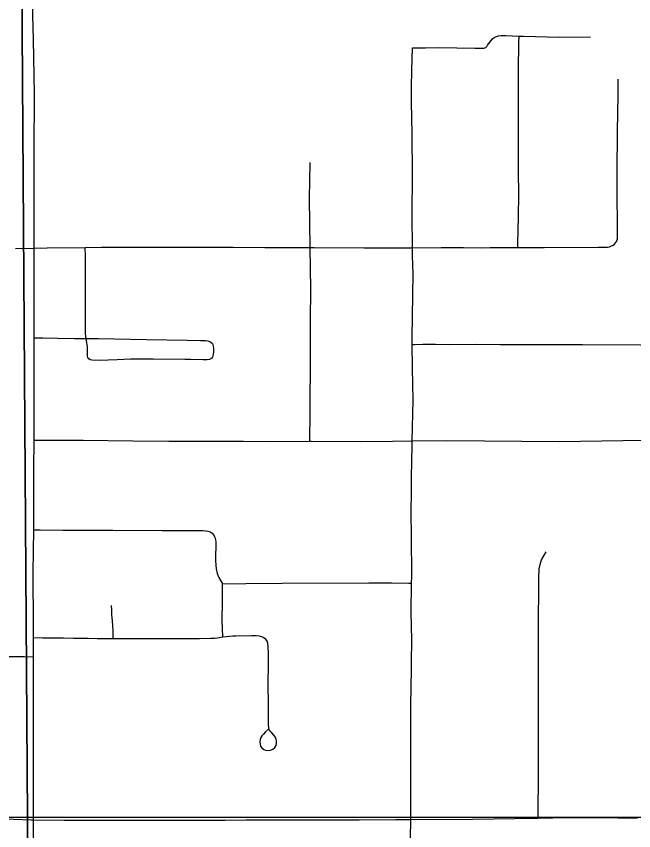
# Model space of a CAD drawing. Extents: x 0 to 34, y 0 to 22.
# Drawn here: x 20.255 to 20.678, y 14.626 to 15.185 of the extents above; entities that cross this region are included whole.
import ezdxf

# ---------------------------------------------------------------- set-up
doc = ezdxf.new("R2010")
doc.units = 0
for name, color, linetype in [('GM_X_City_Street', 7, 'Continuous'), ('GM_X_County_Road', 7, 'Continuous'), ('GM_X_Section', 7, 'Continuous')]:
    doc.layers.add(name, color=color, linetype=linetype)

msp = doc.modelspace()

# ---------------------------------------------------------------- linework, layer by layer
at = {"layer": 'GM_X_City_Street'}
for points in [[(20.5262, 15.16339), (20.53531, 15.16344), (20.54442, 15.1635), (20.56901, 15.16313), (20.57515, 15.16309), (20.57601, 15.16323), (20.57672, 15.16367), (20.57732, 15.16434), (20.57779, 15.16514), (20.58111, 15.16944), (20.58229, 15.17045), (20.58387, 15.17118), (20.58535, 15.17161), (20.58699, 15.17182), (20.59024, 15.17178), (20.59939, 15.17132), (20.60248, 15.17125), (20.627, 15.17073), (20.6485, 15.17096)], [(20.59903, 15.14486), (20.59901, 15.14803), (20.59932, 15.16705), (20.59939, 15.17132)], [(20.52509, 14.6338), (20.52512, 14.6383), (20.52527, 14.64925), (20.52523, 14.66481), (20.5251, 14.69266), (20.52507, 14.69556), (20.52524, 14.71075), (20.52527, 14.71696), (20.52538, 14.71994), (20.52565, 14.74168), (20.52579, 14.75719), (20.52545, 14.77581), (20.5257, 14.7961), (20.52576, 14.80062), (20.52565, 14.82855), (20.52538, 14.84406), (20.52558, 14.85949), (20.52564, 14.86883), (20.52606, 14.89055), (20.52613, 14.89368), (20.52674, 14.92169), (20.52639, 14.94345), (20.52619, 14.95976), (20.52613, 14.96462), (20.52671, 15.00817), (20.52633, 15.02058), (20.52637, 15.02618), (20.52599, 15.04849), (20.52633, 15.07644), (20.52598, 15.1044), (20.52557, 15.12612), (20.52567, 15.1362), (20.52578, 15.14801), (20.5262, 15.16339)], [(20.59856, 15.02631), (20.5986, 15.02933), (20.59894, 15.04746), (20.59914, 15.0629), (20.59913, 15.07844), (20.59899, 15.11588), (20.59903, 15.14486)], [(20.6648, 15.02854), (20.66565, 15.02947), (20.66615, 15.03036), (20.66665, 15.03153), (20.66683, 15.0322), (20.667, 15.03543), (20.66686, 15.04084), (20.66686, 15.04286), (20.66685, 15.04787), (20.66682, 15.0566), (20.6668, 15.06573), (20.66678, 15.07164), (20.66676, 15.07777), (20.66696, 15.10598), (20.66737, 15.13095), (20.66729, 15.14178)], [(20.45581, 14.89349), (20.45578, 14.89869), (20.456, 14.90797), (20.45607, 14.92342), (20.45633, 14.942), (20.4563, 14.97614), (20.45657, 14.99784), (20.45618, 15.02623), (20.45571, 15.0599), (20.45606, 15.08465)], [(20.25389, 15.02555), (20.26681, 15.0259), (20.27566, 15.02615), (20.30182, 15.02637), (20.31298, 15.02647), (20.35031, 15.02648), (20.4032, 15.02654), (20.42492, 15.02642), (20.45618, 15.02623), (20.45896, 15.02623), (20.49316, 15.02617), (20.52424, 15.02617), (20.52637, 15.02618), (20.54598, 15.02622), (20.56139, 15.02623), (20.57358, 15.02621), (20.57959, 15.02631), (20.59502, 15.02629), (20.59856, 15.02631), (20.61673, 15.0264), (20.65382, 15.02663), (20.66008, 15.02663), (20.66136, 15.02688), (20.66246, 15.0272), (20.66388, 15.02787), (20.6648, 15.02854)], [(20.30244, 14.96389), (20.30227, 14.96514), (20.30221, 14.96557), (20.30207, 14.96725), (20.30207, 14.96916), (20.30208, 14.97285), (20.30208, 14.97687), (20.30209, 14.98535), (20.30206, 14.98841), (20.30197, 14.99674), (20.30192, 15.001), (20.30197, 15.00714), (20.30205, 15.0167), (20.30198, 15.01984), (20.30182, 15.02637)], [(20.26681, 14.96433), (20.27278, 14.96426), (20.28268, 14.96414), (20.29444, 14.964), (20.30244, 14.96386), (20.31094, 14.9638), (20.32195, 14.96359), (20.34417, 14.96318), (20.37181, 14.9628), (20.38098, 14.96262), (20.38427, 14.96249), (20.3859, 14.96227), (20.38723, 14.96184), (20.38804, 14.9613), (20.38879, 14.96061), (20.38923, 14.95984), (20.3896, 14.95879), (20.38987, 14.95714), (20.38989, 14.95607), (20.38979, 14.95458), (20.38957, 14.95308), (20.38925, 14.9518), (20.38893, 14.95093), (20.38837, 14.95006), (20.38701, 14.94942), (20.3855, 14.94923), (20.38239, 14.94927), (20.37412, 14.94939), (20.37004, 14.94945), (20.34831, 14.94976), (20.3328, 14.94964), (20.32361, 14.94921), (20.31136, 14.94884), (20.30656, 14.94896), (20.30521, 14.94928), (20.30434, 14.94983), (20.3036, 14.95075), (20.30342, 14.9518), (20.30337, 14.9545), (20.30329, 14.95801), (20.30318, 14.95949), (20.30297, 14.96096), (20.30245, 14.96384)], [(20.52619, 14.95976), (20.52761, 14.95979), (20.53334, 14.95992), (20.53676, 14.95995), (20.54206, 14.95991), (20.5519, 14.95981), (20.5705, 14.95998), (20.58655, 14.95984), (20.63468, 14.95983), (20.64282, 14.95976), (20.68265, 14.95953), (20.69517, 14.95943), (20.72612, 14.95964), (20.74749, 14.9596), (20.76672, 14.95965), (20.76783, 14.95959)], [(20.26675, 14.89404), (20.27153, 14.8941), (20.28205, 14.89423), (20.30041, 14.89409), (20.33447, 14.89369), (20.35924, 14.89342), (20.37763, 14.89351), (20.38949, 14.89341), (20.41042, 14.89341), (20.42898, 14.89312), (20.45581, 14.89349), (20.4569, 14.89351), (20.49093, 14.89325), (20.51258, 14.89349), (20.52613, 14.89368), (20.54976, 14.89401), (20.62726, 14.89315), (20.67063, 14.89385), (20.68495, 14.89404)], [(20.26645, 14.83259), (20.27081, 14.83257), (20.28643, 14.83249), (20.30633, 14.83241), (20.3208, 14.83234), (20.35447, 14.83219), (20.37326, 14.83205), (20.38247, 14.83213), (20.38405, 14.83201), (20.38592, 14.83172), (20.3874, 14.83113), (20.3888, 14.83024), (20.38991, 14.82907), (20.39069, 14.82761), (20.39121, 14.8258), (20.39133, 14.82432), (20.39125, 14.81181), (20.39135, 14.80845), (20.39168, 14.80582), (20.39241, 14.80269), (20.39349, 14.79998), (20.39596, 14.7956)], [(20.61258, 14.63479), (20.61261, 14.63773), (20.61278, 14.66399), (20.6128, 14.76251), (20.61291, 14.79957), (20.61326, 14.80576), (20.6138, 14.80888), (20.61486, 14.81196), (20.61797, 14.81743)], [(20.3961, 14.7592), (20.39579, 14.77043), (20.39601, 14.78349), (20.39596, 14.7956)], [(20.39596, 14.7956), (20.41204, 14.79575), (20.43699, 14.79598), (20.49643, 14.79626), (20.51182, 14.79617), (20.52377, 14.7961), (20.5257, 14.7961)], [(20.32103, 14.75802), (20.32095, 14.76312), (20.3208, 14.76662), (20.32057, 14.77012), (20.32012, 14.77422), (20.31997, 14.77772), (20.31987, 14.78069)], [(20.26624, 14.75863), (20.27251, 14.75856), (20.27639, 14.75852), (20.28003, 14.75848), (20.28683, 14.7584), (20.29374, 14.75833), (20.29852, 14.75827), (20.30393, 14.75822), (20.30997, 14.75815), (20.31499, 14.75809), (20.32103, 14.75802), (20.338, 14.75802), (20.38009, 14.75803), (20.38796, 14.75817), (20.39043, 14.75829), (20.39231, 14.75857), (20.3961, 14.7592)], [(20.3961, 14.7592), (20.40079, 14.75968), (20.40299, 14.75991), (20.40515, 14.75997), (20.41588, 14.76004), (20.41902, 14.76004), (20.42109, 14.75985), (20.42264, 14.75943), (20.42426, 14.75871), (20.42563, 14.75758)], [(20.42746, 14.69583), (20.42549, 14.6939), (20.42413, 14.69249), (20.42299, 14.69115), (20.42235, 14.69006), (20.4218, 14.68866), (20.42153, 14.68714), (20.4217, 14.68563), (20.42208, 14.68406), (20.42294, 14.68298), (20.4244, 14.6819), (20.42542, 14.68152), (20.4271, 14.68119), (20.429, 14.68146), (20.43056, 14.68217), (20.43192, 14.6833), (20.43268, 14.6846), (20.43294, 14.68611), (20.433, 14.68763), (20.43278, 14.68887), (20.43219, 14.69055), (20.43127, 14.69163), (20.4297, 14.6932), (20.42878, 14.69433), (20.42803, 14.69558), (20.42765, 14.69699), (20.42755, 14.69866), (20.42757, 14.71096), (20.42731, 14.72854), (20.42747, 14.73877), (20.42752, 14.74837), (20.42737, 14.75197), (20.42729, 14.75307), (20.42716, 14.75419), (20.427, 14.75489), (20.42652, 14.75618), (20.42563, 14.75758)], [(20.08285, 14.74732), (20.08792, 14.74726), (20.10075, 14.74711), (20.11152, 14.74699), (20.1209, 14.74688), (20.1292, 14.74681), (20.14301, 14.74671), (20.156, 14.74659), (20.16834, 14.74658), (20.18046, 14.74642), (20.19498, 14.74622), (20.20658, 14.74607), (20.21831, 14.74591), (20.24057, 14.74573), (20.25998, 14.74558), (20.26626, 14.74553)]]:
    msp.add_lwpolyline(points, dxfattribs=at)
at = {"layer": 'GM_X_County_Road'}
for points in [[(20.26681, 15.0259), (20.26679, 15.03251), (20.26686, 15.09148), (20.26692, 15.13182), (20.26643, 15.16903), (20.26482, 15.22754)], [(20.26681, 14.96433), (20.2668, 14.96879), (20.26686, 15.00767), (20.26681, 15.0259)], [(20.26675, 14.89404), (20.26678, 14.90252), (20.26681, 14.96433)], [(20.26645, 14.83259), (20.26666, 14.85287), (20.26666, 14.87457), (20.26675, 14.89404)], [(20.26624, 14.75863), (20.26622, 14.76646), (20.26614, 14.80323), (20.26645, 14.83259)], [(20.26626, 14.74553), (20.26626, 14.75047), (20.26624, 14.75863)], [(20.26634, 14.63353), (20.26634, 14.63564), (20.26635, 14.66665), (20.26626, 14.71631), (20.26626, 14.74553)], [(20.07595, 14.63398), (20.08569, 14.63376), (20.09461, 14.63363), (20.10444, 14.63355), (20.11358, 14.63348), (20.12251, 14.63348), (20.1306, 14.63368), (20.13795, 14.63405), (20.15061, 14.63492), (20.16252, 14.63576), (20.17345, 14.6363), (20.18404, 14.63658), (20.19705, 14.63644), (20.21262, 14.63616), (20.23718, 14.63482), (20.24592, 14.63428), (20.25249, 14.63398), (20.26481, 14.63353), (20.26634, 14.63353)], [(20.26647, 14.36071), (20.26644, 14.37052), (20.26638, 14.3891), (20.26637, 14.43258), (20.26636, 14.46868), (20.26638, 14.49702), (20.2664, 14.51009), (20.26652, 14.51926), (20.2664, 14.53167), (20.26641, 14.5532), (20.26642, 14.56888), (20.26622, 14.59618), (20.26621, 14.60594), (20.26634, 14.63353)], [(20.26634, 14.63353), (20.28731, 14.63337), (20.33625, 14.63348), (20.35195, 14.6335), (20.37783, 14.63335), (20.3977, 14.6335), (20.41231, 14.63372), (20.42784, 14.63369), (20.44024, 14.63364), (20.45879, 14.63359), (20.48983, 14.63359), (20.51468, 14.63373), (20.52509, 14.6338)], [(20.52382, 14.59291), (20.52395, 14.59586), (20.52465, 14.61243), (20.5249, 14.62056), (20.52509, 14.6338)], [(20.52509, 14.6338), (20.56748, 14.63407), (20.61087, 14.63476), (20.61258, 14.63479)], [(20.61258, 14.63479), (20.63296, 14.63517), (20.66708, 14.63488), (20.68076, 14.63492)]]:
    msp.add_lwpolyline(points, dxfattribs=at)
at = {"layer": 'GM_X_Section'}
for points in [[(20.25544, 15.64755), (20.26215, 14.63524), (19.25999, 14.63809), (19.25935, 15.65043)], [(21.24285, 15.64234), (21.26087, 14.6354), (20.26215, 14.63524), (20.25544, 15.64755)], [(19.25999, 14.63809), (20.26215, 14.63524), (20.2632, 13.61532), (19.25652, 13.61624)], [(21.26087, 14.6354), (21.26959, 14.63583), (21.2938, 13.61037), (20.2632, 13.61532), (20.26215, 14.63524)]]:
    msp.add_lwpolyline(points, close=True, dxfattribs=at)

doc.saveas('drawing.dxf')
